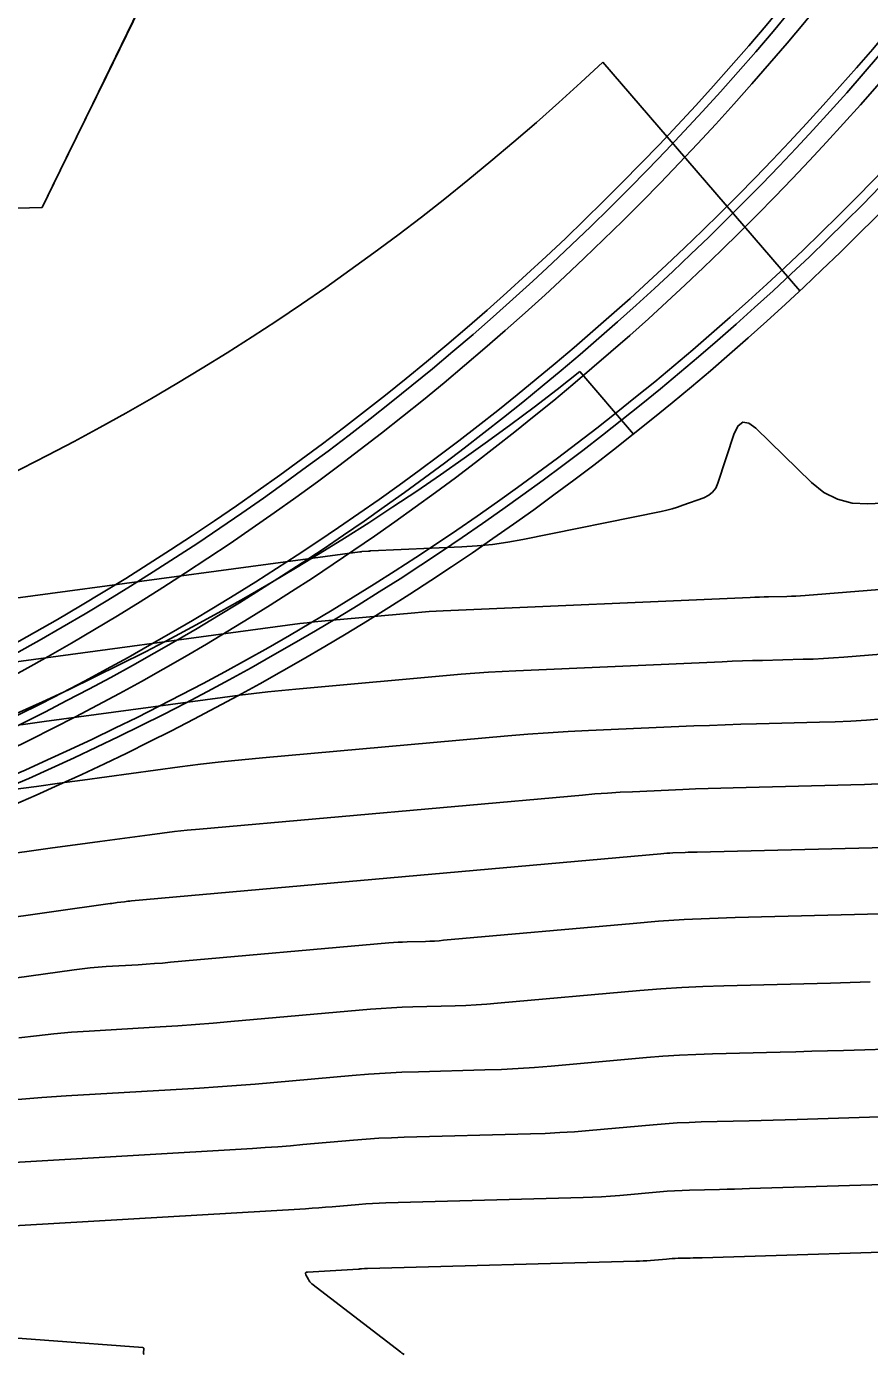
# Model space of a CAD drawing. Extents: x 658976 to 668726, y 639543 to 647196.
# Drawn here: x 661776.4 to 661822.5, y 642500 to 642572.6 of the extents above; entities that cross this region are included whole.
import ezdxf

# ---------------------------------------------------------------- set-up
doc = ezdxf.new("R2010")
doc.units = 0
for name, color, linetype in [('Ex_Major Contours', 7, 'Continuous'), ('Ex_Minor Contours', 7, 'Continuous'), ('R_Ramp 15 Degree_Min Ls', 7, 'Continuous'), ('R_Ramp 20 Degree Des Ls', 7, 'Continuous'), ('R_Ramp 20 Degree Existing Ramp', 7, 'Continuous'), ('R_Ramp 20 Degree_Min Ls', 7, 'Continuous')]:
    doc.layers.add(name, color=color, linetype=linetype)

msp = doc.modelspace()

# ---------------------------------------------------------------- linework, layer by layer
at = {"layer": 'Ex_Major Contours'}
for points in [[(661759.834, 642525.156), (661777.71, 642527.685), (661778.391, 642527.78), (661779.071, 642527.875), (661779.752, 642527.968), (661780.433, 642528.06), (661783.157, 642528.427), (661783.838, 642528.515), (661784.52, 642528.595), (661785.203, 642528.667), (661785.887, 642528.732), (661806.834, 642530.596), (661807.521, 642530.653), (661808.209, 642530.702), (661808.897, 642530.744), (661809.585, 642530.778), (661812.34, 642530.898), (661813.029, 642530.926), (661813.717, 642530.951), (661814.406, 642530.973), (661815.095, 642530.992), (661821.526, 642531.151), (661822.279, 642531.175), (661823.032, 642531.209)], [(661775.42, 642510.489), (661788.777, 642511.272), (661789.47, 642511.315), (661790.162, 642511.363), (661790.854, 642511.417), (661791.545, 642511.475), (661794.311, 642511.721), (661795.002, 642511.777), (661795.694, 642511.822), (661796.387, 642511.856), (661797.081, 642511.88), (661803.989, 642512.064), (661804.794, 642512.092), (661805.597, 642512.132), (661806.4, 642512.185), (661807.202, 642512.25), (661810.701, 642512.563), (661811.357, 642512.617), (661812.013, 642512.66), (661812.67, 642512.692), (661813.328, 642512.714), (661815.961, 642512.779), (661816.619, 642512.796), (661817.277, 642512.814), (661817.935, 642512.833), (661818.593, 642512.853), (661825.37, 642513.063)]]:
    msp.add_lwpolyline(points, dxfattribs=at)
at = {"layer": 'Ex_Minor Contours'}
for points in [[(661839.929, 642547.31), (661822.46, 642546.517), (661821.593, 642546.56), (661820.789, 642546.77), (661820.048, 642547.148), (661819.372, 642547.693), (661816.332, 642550.656), (661815.947, 642550.94), (661815.62, 642550.987), (661815.352, 642550.794), (661815.142, 642550.364), (661814.249, 642547.648), (661814.129, 642547.381), (661813.961, 642547.16), (661813.746, 642546.985), (661813.482, 642546.857), (661812.33, 642546.44), (661812.04, 642546.341), (661811.748, 642546.252), (661811.452, 642546.175), (661811.153, 642546.109), (661803.576, 642544.569), (661802.748, 642544.418), (661801.916, 642544.299), (661801.081, 642544.214), (661800.241, 642544.161), (661795.25, 642543.943), (661795.22, 642543.942), (661795.191, 642543.94), (661795.162, 642543.938), (661795.132, 642543.936), (661794.775, 642543.904), (661794.745, 642543.901), (661794.715, 642543.898), (661794.685, 642543.894), (661794.655, 642543.891), (661770.786, 642540.679)], [(661837.57, 642543.006), (661819.022, 642541.511), (661818.773, 642541.493), (661818.523, 642541.478), (661818.274, 642541.467), (661818.024, 642541.459), (661817.024, 642541.434), (661816.774, 642541.427), (661816.524, 642541.419), (661816.274, 642541.41), (661816.024, 642541.4), (661799.221, 642540.669), (661798.833, 642540.65), (661798.446, 642540.626), (661798.058, 642540.599), (661797.671, 642540.566), (661792.962, 642540.147), (661792.564, 642540.11), (661792.167, 642540.068), (661791.77, 642540.021), (661791.374, 642539.97), (661774.088, 642537.644)], [(661833.948, 642539.165), (661821.133, 642538.133), (661820.58, 642538.092), (661820.026, 642538.059), (661819.472, 642538.034), (661818.917, 642538.016), (661816.698, 642537.961), (661816.143, 642537.946), (661815.588, 642537.929), (661815.034, 642537.908), (661814.479, 642537.886), (661803.193, 642537.394), (661802.447, 642537.358), (661801.7, 642537.313), (661800.955, 642537.259), (661800.21, 642537.197), (661791.148, 642536.391), (661790.383, 642536.318), (661789.619, 642536.237), (661788.855, 642536.148), (661788.093, 642536.049), (661777.389, 642534.609), (661776.115, 642534.437)], [(661823.244, 642534.754), (661822.387, 642534.691), (661821.529, 642534.64), (661820.67, 642534.601), (661819.811, 642534.573), (661816.372, 642534.488), (661815.512, 642534.465), (661814.653, 642534.438), (661813.794, 642534.406), (661812.935, 642534.371), (661807.165, 642534.12), (661806.06, 642534.066), (661804.955, 642533.999), (661803.851, 642533.919), (661802.749, 642533.828), (661789.334, 642532.634), (661788.202, 642532.527), (661787.07, 642532.407), (661785.941, 642532.274), (661784.812, 642532.129), (661779.484, 642531.412), (661778.22, 642531.241), (661776.957, 642531.067), (661775.694, 642530.892)], [(661824.165, 642527.751), (661813.112, 642527.478), (661812.947, 642527.473), (661812.782, 642527.468), (661812.617, 642527.462), (661812.452, 642527.455), (661811.792, 642527.427), (661811.627, 642527.419), (661811.462, 642527.409), (661811.298, 642527.397), (661811.133, 642527.383), (661782.166, 642524.806), (661782.068, 642524.796), (661781.97, 642524.786), (661781.871, 642524.774), (661781.773, 642524.762), (661781.382, 642524.709), (661781.284, 642524.696), (661781.186, 642524.682), (661781.088, 642524.669), (661780.99, 642524.655), (661768.254, 642522.853)], [(661760.985, 642518.525), (661779.022, 642521.04), (661779.459, 642521.097), (661779.897, 642521.145), (661780.335, 642521.184), (661780.774, 642521.214), (661782.533, 642521.317), (661782.973, 642521.344), (661783.412, 642521.375), (661783.852, 642521.409), (661784.291, 642521.446), (661796.249, 642522.507), (661796.499, 642522.527), (661796.748, 642522.543), (661796.997, 642522.556), (661797.247, 642522.564), (661798.247, 642522.591), (661798.496, 642522.6), (661798.746, 642522.612), (661798.995, 642522.629), (661799.244, 642522.649), (661809.607, 642523.576), (661811.004, 642523.69), (661812.401, 642523.781), (661813.8, 642523.85), (661815.201, 642523.896), (661823.168, 642524.095)], [(661775.995, 642517.308), (661776.957, 642517.432), (661777.92, 642517.537), (661778.886, 642517.623), (661779.853, 642517.689), (661783.726, 642517.916), (661784.694, 642517.977), (661785.662, 642518.044), (661786.629, 642518.119), (661787.595, 642518.201), (661795.242, 642518.879), (661795.819, 642518.926), (661796.397, 642518.964), (661796.976, 642518.993), (661797.555, 642519.013), (661799.872, 642519.074), (661800.451, 642519.094), (661801.029, 642519.123), (661801.607, 642519.161), (661802.185, 642519.208), (661809.972, 642519.905), (661811.121, 642519.999), (661812.272, 642520.074), (661813.424, 642520.131), (661814.576, 642520.169), (661820.408, 642520.314), (661820.952, 642520.328), (661821.496, 642520.343), (661822.04, 642520.359), (661822.584, 642520.375)], [(661775.943, 642513.937), (661777.261, 642514.054), (661778.581, 642514.144), (661785.875, 642514.572), (661786.894, 642514.635), (661787.912, 642514.706), (661788.929, 642514.785), (661789.946, 642514.872), (661794.234, 642515.252), (661795.139, 642515.325), (661796.046, 642515.385), (661796.954, 642515.43), (661797.862, 642515.461), (661801.497, 642515.558), (661802.405, 642515.589), (661803.313, 642515.634), (661804.22, 642515.694), (661805.125, 642515.768), (661810.336, 642516.234), (661811.239, 642516.308), (661812.143, 642516.367), (661813.047, 642516.411), (661813.952, 642516.441), (661817.649, 642516.533), (661818.518, 642516.556), (661819.387, 642516.579), (661820.256, 642516.604), (661821.125, 642516.631), (661824.6, 642516.739)], [(661772.259, 642506.833), (661791.679, 642507.971), (661792.046, 642507.994), (661792.412, 642508.02), (661792.779, 642508.048), (661793.145, 642508.079), (661794.609, 642508.209), (661794.976, 642508.239), (661795.342, 642508.263), (661795.709, 642508.281), (661796.077, 642508.294), (661806.879, 642508.581), (661807.38, 642508.598), (661807.882, 642508.623), (661808.382, 642508.656), (661808.883, 642508.697), (661811.065, 642508.892), (661811.474, 642508.926), (661811.884, 642508.952), (661812.294, 642508.973), (661812.704, 642508.986), (661814.346, 642509.027), (661814.757, 642509.038), (661815.167, 642509.049), (661815.578, 642509.061), (661815.988, 642509.073), (661826.318, 642509.394)], [(661797.076, 642499.998), (661796.984, 642500.062), (661796.961, 642500.078), (661796.939, 642500.094), (661796.916, 642500.111), (661796.894, 642500.128), (661792.037, 642503.87), (661791.98, 642503.919), (661791.929, 642503.973), (661791.885, 642504.032), (661791.846, 642504.097), (661791.704, 642504.364), (661791.682, 642504.423), (661791.688, 642504.467), (661791.722, 642504.495), (661791.784, 642504.507), (661794.58, 642504.671), (661794.621, 642504.673), (661794.662, 642504.676), (661794.703, 642504.679), (661794.744, 642504.683), (661794.908, 642504.697), (661794.949, 642504.701), (661794.99, 642504.703), (661795.031, 642504.706), (661795.073, 642504.707), (661809.768, 642505.098), (661809.967, 642505.105), (661810.166, 642505.115), (661810.365, 642505.128), (661810.564, 642505.144), (661811.43, 642505.221), (661811.592, 642505.235), (661811.755, 642505.245), (661811.917, 642505.253), (661812.08, 642505.259), (661812.732, 642505.275), (661812.895, 642505.279), (661813.058, 642505.284), (661813.221, 642505.288), (661813.383, 642505.293), (661827.265, 642505.724)], [(661782.858, 642499.992), (661782.833, 642500.019), (661782.818, 642500.048), (661782.811, 642500.081), (661782.813, 642500.118), (661782.842, 642500.287), (661782.843, 642500.323), (661782.832, 642500.349), (661782.809, 642500.367), (661782.774, 642500.374), (661772.007, 642501.19)]]:
    msp.add_lwpolyline(points, dxfattribs=at)
at = {"layer": 'R_Ramp 15 Degree_Min Ls'}
for radius in [149, 148.5, 150]:
    msp.add_arc((661703.518, 642668.606), radius, 268.83584, 341.54523, dxfattribs=at)
at = {"layer": 'R_Ramp 20 Degree Des Ls'}
for p, q in [((661818.726, 642558.166), (661807.95, 642570.68)), ((661809.632, 642550.335), (661806.694, 642553.748))]:
    msp.add_line(p, q, dxfattribs=at)
for points in [[(661777.273, 642562.729), (661778.586, 642565.419), (661780.785, 642569.915), (661782.984, 642574.411), (661785.149, 642578.922), (661787.318, 642583.431), (661789.805, 642587.803), (661790.665, 642589.315), (661791.97, 642592.314), (661793.82, 642596.961), (661795.652, 642601.617), (661797.382, 642606.316), (661799.31, 642610.93), (661801.244, 642615.541), (661802.215, 642620.571), (661803.183, 642625.601), (661804.742, 642630.375), (661805.605, 642631.887), (661805.605, 642631.887), (661807.236, 642634.743), (661809.734, 642639.11), (661812.437, 642643.387), (661815.322, 642647.586)], [(661773.13, 642562.616), (661777.273, 642562.729)]]:
    msp.add_lwpolyline(points, dxfattribs=at)
for radius, end in [(149, 336.54523), (148.5, 336.54523), (150, 336.54523), (133.5, 313.3077), (145.5, 308.36836)]:
    msp.add_arc((661716.38, 642667.825), radius, 268.83584, end, dxfattribs=at)
at = {"layer": 'R_Ramp 20 Degree Existing Ramp'}
for radius in [150, 149, 148.5]:
    msp.add_arc((661709.896, 642667.957), radius, 268.83584, 336.54523, dxfattribs=at)
at = {"layer": 'R_Ramp 20 Degree_Min Ls'}
for p, q in [((661818.726, 642558.166), (661807.95, 642570.68)), ((661809.632, 642550.335), (661806.694, 642553.748))]:
    msp.add_line(p, q, dxfattribs=at)
for points in [[(661777.273, 642562.729), (661777.844, 642563.898), (661780.042, 642568.395), (661782.241, 642572.891), (661784.42, 642577.396), (661786.576, 642581.911), (661788.964, 642586.325), (661790.048, 642588.231), (661791.285, 642590.769), (661793.135, 642595.416), (661794.985, 642600.064), (661796.698, 642604.771), (661798.596, 642609.398), (661800.524, 642614.012), (661801.786, 642618.915), (661802.721, 642623.959), (661803.85, 642628.92), (661805.932, 642632.573), (661805.932, 642632.574), (661806.341, 642633.289), (661808.835, 642637.658), (661811.438, 642641.979), (661814.279, 642646.196)], [(661773.13, 642562.616), (661777.273, 642562.729)]]:
    msp.add_lwpolyline(points, dxfattribs=at)
for radius, end in [(149, 336.54523), (148.5, 336.54523), (150, 336.54523), (133.5, 313.3077), (145.5, 308.36836)]:
    msp.add_arc((661716.38, 642667.825), radius, 268.83584, end, dxfattribs=at)

doc.saveas('drawing.dxf')
